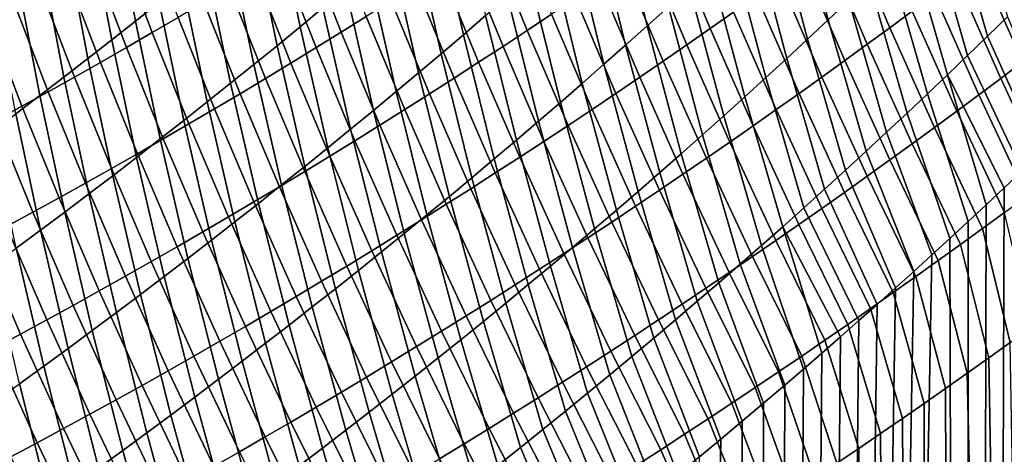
# Model space of a CAD drawing. Header units: metres. Extents: x -240 to 45, y -77 to 27.
# Tile 988 of 1056: x 29.95 to 33.27, y -26.29 to -24.83. Entities that reach past the tile are written whole.
import ezdxf

# ---------------------------------------------------------------- set-up
doc = ezdxf.new("R2010")
doc.units = ezdxf.units.M
doc.layers.add('solid_102011X2', color=7, linetype='CONTINUOUS')

msp = doc.modelspace()

# ---------------------------------------------------------------- linework, layer by layer
at = {"layer": 'solid_102011X2'}
for points in [[(32.744858, -24.763914, 86.485283), (32.675846, -24.829058, 86.425323), (32.560169, -24.391493, 86.247307), (32.629162, -24.325237, 86.305725)], [(30.42383, -24.770681, 84.322067), (30.344351, -24.833765, 84.273674), (30.27104, -24.444859, 84.062477), (30.350693, -24.380964, 84.109467)], [(30.97547, -24.788467, 84.821548), (30.898373, -24.852234, 84.770264), (30.815601, -24.451305, 84.567726), (30.89283, -24.386652, 84.617577)], [(32.137863, -24.78463, 85.900948), (32.066063, -24.849411, 85.843918), (31.962236, -24.424173, 85.658043), (32.034065, -24.358353, 85.713562)], [(33.278843, -24.818472, 87.018906), (33.212177, -24.883629, 86.956253), (33.083904, -24.435207, 86.78801), (33.150528, -24.368879, 86.849136)], [(31.522718, -24.814432, 85.329086), (31.448046, -24.878687, 85.274986), (31.355122, -24.465975, 85.081413), (31.429876, -24.400759, 85.134048)], [(32.675846, -24.829058, 86.425323), (32.60643, -24.893999, 86.365562), (32.490784, -24.457542, 86.189087), (32.560169, -24.391493, 86.247307)], [(30.344351, -24.833765, 84.273674), (30.264494, -24.896582, 84.225533), (30.191021, -24.508478, 84.015732), (30.27104, -24.444859, 84.062477)], [(30.898373, -24.852234, 84.770264), (30.820889, -24.915751, 84.719223), (30.737997, -24.515703, 84.518112), (30.815601, -24.451305, 84.567726)], [(32.066063, -24.849411, 85.843918), (31.993845, -24.913979, 85.787086), (31.890001, -24.489773, 85.602722), (31.962236, -24.424173, 85.658043)], [(33.212177, -24.883629, 86.956253), (33.1451, -24.948601, 86.893791), (33.016888, -24.501343, 86.727074), (33.083904, -24.435207, 86.78801)], [(31.448046, -24.878687, 85.274986), (31.372972, -24.942713, 85.221115), (31.279972, -24.530952, 85.028992), (31.355122, -24.465975, 85.081413)], [(32.357323, -24.803053, 117.190224), (32.224373, -24.480722, 117.413254), (32.145382, -24.536209, 117.475769), (32.278961, -24.858124, 117.254044)], [(32.60643, -24.893999, 86.365562), (32.53661, -24.958738, 86.306007), (32.421001, -24.523382, 86.131065), (32.490784, -24.457542, 86.189087)], [(32.958435, -24.799688, 116.582848), (32.818863, -24.468582, 116.800804), (32.74297, -24.524786, 116.866455), (32.883205, -24.855286, 116.649796)], [(30.264494, -24.896582, 84.225533), (30.184259, -24.959127, 84.177643), (30.110634, -24.571821, 83.969238), (30.191021, -24.508478, 84.015732)], [(30.48777, -24.82119, 118.923035), (30.374279, -24.520491, 119.159286), (30.287029, -24.571045, 119.211639), (30.401022, -24.871845, 118.976685)], [(30.820889, -24.915751, 84.719223), (30.743021, -24.979015, 84.668419), (30.660017, -24.579842, 84.468735), (30.737997, -24.515703, 84.518112)], [(31.121, -24.817396, 118.361404), (31.001083, -24.510189, 118.593445), (30.916393, -24.56284, 118.649284), (31.036861, -24.869986, 118.418549)], [(31.744537, -24.810175, 117.783478), (31.618135, -24.495789, 118.011169), (31.536205, -24.550089, 118.070396), (31.6632, -24.864241, 117.844032)], [(31.993845, -24.913979, 85.787086), (31.921215, -24.978333, 85.730461), (31.817358, -24.555151, 85.547592), (31.890001, -24.489773, 85.602722)], [(33.1451, -24.948601, 86.893791), (33.07761, -25.013382, 86.83152), (32.949478, -24.567282, 86.666336), (33.016888, -24.501343, 86.727074)], [(33.475151, -24.859472, 116.032768), (33.328156, -24.519512, 116.243805), (33.255074, -24.575825, 116.312172), (33.40274, -24.915003, 116.102402)], [(31.372972, -24.942713, 85.221115), (31.297497, -25.006506, 85.167458), (31.204432, -24.595694, 84.976791), (31.279972, -24.530952, 85.028992)], [(31.6632, -24.864241, 117.844032), (31.536205, -24.550089, 118.070396), (31.453901, -24.604115, 118.129288), (31.581476, -24.918055, 117.904243)], [(31.921215, -24.978333, 85.730461), (31.848169, -25.042473, 85.674034), (31.744307, -24.620308, 85.492661), (31.817358, -24.555151, 85.547592)], [(32.278961, -24.858124, 117.254044), (32.145382, -24.536209, 117.475769), (32.065998, -24.591471, 117.537964), (32.200195, -24.912989, 117.317558)], [(32.53661, -24.958738, 86.306007), (32.466377, -25.023275, 86.246651), (32.350822, -24.58901, 86.073235), (32.421001, -24.523382, 86.131065)], [(32.883205, -24.855286, 116.649796), (32.74297, -24.524786, 116.866455), (32.666668, -24.580812, 116.931816), (32.807549, -24.910727, 116.716454)], [(30.184259, -24.959127, 84.177643), (30.103649, -25.021404, 84.130013), (30.029881, -24.634886, 83.922989), (30.110634, -24.571821, 83.969238)], [(30.401022, -24.871845, 118.976685), (30.287029, -24.571045, 119.211639), (30.199459, -24.621233, 119.263618), (30.31394, -24.92215, 119.029953)], [(30.743021, -24.979015, 84.668419), (30.66477, -25.042025, 84.617867), (30.581663, -24.643719, 84.419601), (30.660017, -24.579842, 84.468735)], [(31.036861, -24.869986, 118.418549), (30.916393, -24.56284, 118.649284), (30.831356, -24.61517, 118.704758), (30.95236, -24.922274, 118.475342)], [(32.807549, -24.910727, 116.716454), (32.666668, -24.580812, 116.931816), (32.589947, -24.636656, 116.996872), (32.731468, -24.966007, 116.782814)], [(33.07761, -25.013382, 86.83152), (33.009708, -25.077971, 86.76944), (32.881672, -24.633024, 86.605789), (32.949478, -24.567282, 86.666336)], [(33.40274, -24.915003, 116.102402), (33.255074, -24.575825, 116.312172), (33.181561, -24.632004, 116.380264), (33.329887, -24.970421, 116.171761)], [(30.31394, -24.92215, 119.029953), (30.199459, -24.621233, 119.263618), (30.11157, -24.671047, 119.315216), (30.226524, -24.972099, 119.08284)], [(30.95236, -24.922274, 118.475342), (30.831356, -24.61517, 118.704758), (30.745974, -24.667173, 118.75988), (30.867498, -24.974257, 118.531776)], [(31.297497, -25.006506, 85.167458), (31.221622, -25.070066, 85.114037), (31.1285, -24.660194, 84.924812), (31.204432, -24.595694, 84.976791)], [(31.581476, -24.918055, 117.904243), (31.453901, -24.604115, 118.129288), (31.371229, -24.657864, 118.187836), (31.499369, -24.971611, 117.964119)], [(31.848169, -25.042473, 85.674034), (31.774712, -25.106396, 85.617828), (31.670849, -24.685242, 85.437927), (31.744307, -24.620308, 85.492661)], [(32.200195, -24.912989, 117.317558), (32.065998, -24.591471, 117.537964), (31.986219, -24.646502, 117.599831), (32.121021, -24.967646, 117.380745)], [(32.466377, -25.023275, 86.246651), (32.395733, -25.087608, 86.187492), (32.280243, -24.654428, 86.01561), (32.350822, -24.58901, 86.073235)], [(30.103649, -25.021404, 84.130013), (30.022659, -25.083408, 84.082642), (29.948757, -24.69767, 83.876991), (30.029881, -24.634886, 83.922989)], [(30.66477, -25.042025, 84.617867), (30.586132, -25.10478, 84.567566), (30.502935, -24.707333, 84.370712), (30.581663, -24.643719, 84.419601)], [(32.121021, -24.967646, 117.380745), (31.986219, -24.646502, 117.599831), (31.90605, -24.7013, 117.661377), (32.041439, -25.022089, 117.443611)], [(32.395733, -25.087608, 86.187492), (32.324677, -25.151735, 86.128548), (32.209255, -24.719635, 85.958176), (32.280243, -24.654428, 86.01561)], [(32.731468, -24.966007, 116.782814), (32.589947, -24.636656, 116.996872), (32.512817, -24.692314, 117.06163), (32.654961, -25.02112, 116.848877)], [(33.009708, -25.077971, 86.76944), (32.941391, -25.142365, 86.707558), (32.813465, -24.698568, 86.545441), (32.881672, -24.633024, 86.605789)], [(33.329887, -24.970421, 116.171761), (33.181561, -24.632004, 116.380264), (33.107613, -24.688044, 116.448074), (33.256592, -25.025721, 116.240845)], [(30.226524, -24.972099, 119.08284), (30.11157, -24.671047, 119.315216), (30.023367, -24.720486, 119.36644), (30.138777, -25.02169, 119.135353)], [(30.867498, -24.974257, 118.531776), (30.745974, -24.667173, 118.75988), (30.660248, -24.718849, 118.814629), (30.782278, -25.025927, 118.587837)], [(31.221622, -25.070066, 85.114037), (31.14535, -25.13339, 85.060852), (31.052179, -24.724453, 84.873062), (31.1285, -24.660194, 84.924812)], [(31.499369, -24.971611, 117.964119), (31.371229, -24.657864, 118.187836), (31.288187, -24.711329, 118.24604), (31.416878, -25.024904, 118.023651)], [(31.774712, -25.106396, 85.617828), (31.700838, -25.170101, 85.561829), (31.596985, -24.74995, 85.3834), (31.670849, -24.685242, 85.437927)], [(33.256592, -25.025721, 116.240845), (33.107613, -24.688044, 116.448074), (33.033241, -24.74394, 116.515602), (33.182858, -25.080898, 116.309647)], [(30.022659, -25.083408, 84.082642), (29.941292, -25.14514, 84.03553), (29.867264, -24.760176, 83.831253), (29.948757, -24.69767, 83.876991)], [(30.138777, -25.02169, 119.135353), (30.023367, -24.720486, 119.36644), (29.934849, -24.769541, 119.417274), (30.050699, -25.070913, 119.187477)], [(30.586132, -25.10478, 84.567566), (30.507111, -25.167278, 84.517517), (30.42383, -24.770681, 84.322067), (30.502935, -24.707333, 84.370712)], [(30.782278, -25.025927, 118.587837), (30.660248, -24.718849, 118.814629), (30.574179, -24.770189, 118.869019), (30.696701, -25.07728, 118.643539)], [(31.416878, -25.024904, 118.023651), (31.288187, -24.711329, 118.24604), (31.204777, -24.764509, 118.303894), (31.334005, -25.077929, 118.082825)], [(32.041439, -25.022089, 117.443611), (31.90605, -24.7013, 117.661377), (31.825489, -24.755859, 117.722595), (31.961458, -25.076315, 117.506157)], [(32.324677, -25.151735, 86.128548), (32.253204, -25.215656, 86.069801), (32.137863, -24.78463, 85.900948), (32.209255, -24.719635, 85.958176)], [(32.654961, -25.02112, 116.848877), (32.512817, -24.692314, 117.06163), (32.435276, -24.747782, 117.126083), (32.578033, -25.076065, 116.914635)], [(32.941391, -25.142365, 86.707558), (32.872662, -25.206566, 86.645866), (32.744858, -24.763914, 86.485283), (32.813465, -24.698568, 86.545441)], [(31.14535, -25.13339, 85.060852), (31.068678, -25.196478, 85.007896), (30.97547, -24.788467, 84.821548), (31.052179, -24.724453, 84.873062)], [(31.700838, -25.170101, 85.561829), (31.626554, -25.233585, 85.50605), (31.522718, -24.814432, 85.329086), (31.596985, -24.74995, 85.3834)], [(32.578033, -25.076065, 116.914635), (32.435276, -24.747782, 117.126083), (32.357323, -24.803053, 117.190224), (32.500683, -25.130833, 116.98008)], [(33.182858, -25.080898, 116.309647), (33.033241, -24.74394, 116.515602), (32.958435, -24.799688, 116.582848), (33.108685, -25.13595, 116.378166)], [(30.050699, -25.070913, 119.187477), (29.934849, -24.769541, 119.417274), (29.84602, -24.818207, 119.46772), (29.962296, -25.119766, 119.239212)], [(30.507111, -25.167278, 84.517517), (30.427702, -25.229519, 84.467728), (30.344351, -24.833765, 84.273674), (30.42383, -24.770681, 84.322067)], [(30.696701, -25.07728, 118.643539), (30.574179, -24.770189, 118.869019), (30.48777, -24.82119, 118.923035), (30.610769, -25.128313, 118.698875)], [(31.334005, -25.077929, 118.082825), (31.204777, -24.764509, 118.303894), (31.121, -24.817396, 118.361404), (31.250753, -25.13068, 118.141663)], [(31.961458, -25.076315, 117.506157), (31.825489, -24.755859, 117.722595), (31.744537, -24.810175, 117.783478), (31.881073, -25.130316, 117.568367)], [(32.253204, -25.215656, 86.069801), (32.181316, -25.279373, 86.011261), (32.066063, -24.849411, 85.843918), (32.137863, -24.78463, 85.900948)], [(32.872662, -25.206566, 86.645866), (32.803513, -25.270573, 86.584381), (32.675846, -24.829058, 86.425323), (32.744858, -24.763914, 86.485283)], [(29.962296, -25.119766, 119.239212), (29.84602, -24.818207, 119.46772), (29.756882, -24.866482, 119.517784), (29.873566, -25.168243, 119.290558)], [(31.068678, -25.196478, 85.007896), (30.99161, -25.259325, 84.955185), (30.898373, -24.852234, 84.770264), (30.97547, -24.788467, 84.821548)], [(31.250753, -25.13068, 118.141663), (31.121, -24.817396, 118.361404), (31.036861, -24.869986, 118.418549), (31.167124, -25.183155, 118.200134)], [(31.626554, -25.233585, 85.50605), (31.551859, -25.29685, 85.4505), (31.448046, -24.878687, 85.274986), (31.522718, -24.814432, 85.329086)], [(31.881073, -25.130316, 117.568367), (31.744537, -24.810175, 117.783478), (31.6632, -24.864241, 117.844032), (31.800287, -25.18409, 117.630249)], [(32.500683, -25.130833, 116.98008), (32.357323, -24.803053, 117.190224), (32.278961, -24.858124, 117.254044), (32.422909, -25.185423, 117.045219)], [(33.108685, -25.13595, 116.378166), (32.958435, -24.799688, 116.582848), (32.883205, -24.855286, 116.649796), (33.034073, -25.19087, 116.446404)], [(33.212177, -24.883629, 86.956253), (33.278843, -24.818472, 87.018906), (33.450562, -25.219908, 87.199158), (33.389767, -25.278395, 87.140511)], [(30.427702, -25.229519, 84.467728), (30.347908, -25.291498, 84.418198), (30.264494, -24.896582, 84.225533), (30.344351, -24.833765, 84.273674)], [(30.610769, -25.128313, 118.698875), (30.48777, -24.82119, 118.923035), (30.401022, -24.871845, 118.976685), (30.524483, -25.179018, 118.75383)], [(30.99161, -25.259325, 84.955185), (30.914146, -25.32193, 84.902725), (30.820889, -24.915751, 84.719223), (30.898373, -24.852234, 84.770264)], [(32.181316, -25.279373, 86.011261), (32.109005, -25.342882, 85.952934), (31.993845, -24.913979, 85.787086), (32.066063, -24.849411, 85.843918)], [(32.803513, -25.270573, 86.584381), (32.733948, -25.334385, 86.523087), (32.60643, -24.893999, 86.365562), (32.675846, -24.829058, 86.425323)], [(30.524483, -25.179018, 118.75383), (30.401022, -24.871845, 118.976685), (30.31394, -24.92215, 119.029953), (30.437847, -25.229391, 118.808411)], [(31.167124, -25.183155, 118.200134), (31.036861, -24.869986, 118.418549), (30.95236, -24.922274, 118.475342), (31.083117, -25.235346, 118.258255)], [(31.551859, -25.29685, 85.4505), (31.476753, -25.359892, 85.395172), (31.372972, -24.942713, 85.221115), (31.448046, -24.878687, 85.274986)], [(31.800287, -25.18409, 117.630249), (31.6632, -24.864241, 117.844032), (31.581476, -24.918055, 117.904243), (31.719103, -25.237629, 117.691788)], [(32.422909, -25.185423, 117.045219), (32.278961, -24.858124, 117.254044), (32.200195, -24.912989, 117.317558), (32.344719, -25.23983, 117.110046)], [(33.034073, -25.19087, 116.446404), (32.883205, -24.855286, 116.649796), (32.807549, -24.910727, 116.716454), (32.959023, -25.245657, 116.514351)], [(33.85313, -60.200001, 87.600349), (33.137463, -60.200001, 86.902313), (33.755013, -24.919588, 87.500458), (33.815777, -24.858078, 87.562157)], [(33.1451, -24.948601, 86.893791), (33.212177, -24.883629, 86.956253), (33.389767, -25.278395, 87.140511), (33.32901, -25.336376, 87.08239)], [(30.347908, -25.291498, 84.418198), (30.267729, -25.353216, 84.368919), (30.184259, -24.959127, 84.177643), (30.264494, -24.896582, 84.225533)], [(30.914146, -25.32193, 84.902725), (30.836288, -25.384289, 84.85051), (30.743021, -24.979015, 84.668419), (30.820889, -24.915751, 84.719223)], [(31.719103, -25.237629, 117.691788), (31.581476, -24.918055, 117.904243), (31.499369, -24.971611, 117.964119), (31.63752, -25.290932, 117.752991)], [(32.109005, -25.342882, 85.952934), (32.036278, -25.406185, 85.894821), (31.921215, -24.978333, 85.730461), (31.993845, -24.913979, 85.787086)], [(32.344719, -25.23983, 117.110046), (32.200195, -24.912989, 117.317558), (32.121021, -24.967646, 117.380745), (32.266109, -25.294046, 117.174553)], [(32.733948, -25.334385, 86.523087), (32.663967, -25.398001, 86.462006), (32.53661, -24.958738, 86.306007), (32.60643, -24.893999, 86.365562)], [(32.959023, -25.245657, 116.514351), (32.807549, -24.910727, 116.716454), (32.731468, -24.966007, 116.782814), (32.883533, -25.300304, 116.582001)], [(33.137463, -60.200001, 86.902313), (33.694195, -24.980639, 87.439232), (33.755013, -24.919588, 87.500458)], [(30.437847, -25.229391, 118.808411), (30.31394, -24.92215, 119.029953), (30.226524, -24.972099, 119.08284), (30.350863, -25.279427, 118.862617)], [(31.083117, -25.235346, 118.258255), (30.95236, -24.922274, 118.475342), (30.867498, -24.974257, 118.531776), (30.998735, -25.287251, 118.316017)], [(31.476753, -25.359892, 85.395172), (31.401239, -25.422707, 85.340073), (31.297497, -25.006506, 85.167458), (31.372972, -24.942713, 85.221115)], [(33.07761, -25.013382, 86.83152), (33.1451, -24.948601, 86.893791), (33.32901, -25.336376, 87.08239), (33.268269, -25.393887, 87.024773)], [(30.267729, -25.353216, 84.368919), (30.187162, -25.414671, 84.319916), (30.103649, -25.021404, 84.130013), (30.184259, -24.959127, 84.177643)], [(30.350863, -25.279427, 118.862617), (30.226524, -24.972099, 119.08284), (30.138777, -25.02169, 119.135353), (30.263531, -25.329119, 118.916435)], [(30.836288, -25.384289, 84.85051), (30.758036, -25.446402, 84.798553), (30.66477, -25.042025, 84.617867), (30.743021, -24.979015, 84.668419)], [(30.998735, -25.287251, 118.316017), (30.867498, -24.974257, 118.531776), (30.782278, -25.025927, 118.587837), (30.91398, -25.338861, 118.373413)], [(31.63752, -25.290932, 117.752991), (31.499369, -24.971611, 117.964119), (31.416878, -25.024904, 118.023651), (31.55554, -25.34399, 117.813858)], [(32.036278, -25.406185, 85.894821), (31.963127, -25.469278, 85.836922), (31.848169, -25.042473, 85.674034), (31.921215, -24.978333, 85.730461)], [(32.266109, -25.294046, 117.174553), (32.121021, -24.967646, 117.380745), (32.041439, -25.022089, 117.443611), (32.18708, -25.348072, 117.238747)], [(32.663967, -25.398001, 86.462006), (32.593567, -25.461418, 86.401123), (32.466377, -25.023275, 86.246651), (32.53661, -24.958738, 86.306007)], [(32.883533, -25.300304, 116.582001), (32.731468, -24.966007, 116.782814), (32.654961, -25.02112, 116.848877), (32.807613, -25.354809, 116.649361)], [(33.137463, -60.200001, 86.902313), (33.63332, -25.041216, 87.378479), (33.694195, -24.980639, 87.439232)], [(33.489014, -25.31348, 115.976921), (33.329887, -24.970421, 116.171761), (33.256592, -25.025721, 116.240845), (33.416325, -25.367971, 116.047256)], [(31.401239, -25.422707, 85.340073), (31.325317, -25.485298, 85.285217), (31.221622, -25.070066, 85.114037), (31.297497, -25.006506, 85.167458)], [(33.009708, -25.077971, 86.76944), (33.07761, -25.013382, 86.83152), (33.207508, -25.450958, 86.967613), (33.146698, -25.507622, 86.910881)], [(33.07761, -25.013382, 86.83152), (33.268269, -25.393887, 87.024773), (33.207508, -25.450958, 86.967613)], [(30.187162, -25.414671, 84.319916), (30.106211, -25.475863, 84.271172), (30.022659, -25.083408, 84.082642), (30.103649, -25.021404, 84.130013)], [(30.263531, -25.329119, 118.916435), (30.138777, -25.02169, 119.135353), (30.050699, -25.070913, 119.187477), (30.175854, -25.378462, 118.969879)], [(30.758036, -25.446402, 84.798553), (30.67939, -25.508268, 84.746849), (30.586132, -25.10478, 84.567566), (30.66477, -25.042025, 84.617867)], [(30.91398, -25.338861, 118.373413), (30.782278, -25.025927, 118.587837), (30.696701, -25.07728, 118.643539), (30.828856, -25.390173, 118.430443)], [(31.55554, -25.34399, 117.813858), (31.416878, -25.024904, 118.023651), (31.334005, -25.077929, 118.082825), (31.473166, -25.396803, 117.874367)], [(31.963127, -25.469278, 85.836922), (31.889557, -25.532164, 85.779236), (31.774712, -25.106396, 85.617828), (31.848169, -25.042473, 85.674034)], [(32.18708, -25.348072, 117.238747), (32.041439, -25.022089, 117.443611), (31.961458, -25.076315, 117.506157), (32.107635, -25.401897, 117.302612)], [(32.593567, -25.461418, 86.401123), (32.522743, -25.524641, 86.340454), (32.395733, -25.087608, 86.187492), (32.466377, -25.023275, 86.246651)], [(32.807613, -25.354809, 116.649361), (32.654961, -25.02112, 116.848877), (32.578033, -25.076065, 116.914635), (32.731255, -25.409163, 116.716415)], [(33.137463, -60.200001, 86.902313), (33.572392, -25.101309, 87.318184), (33.63332, -25.041216, 87.378479)], [(33.416325, -25.367971, 116.047256), (33.256592, -25.025721, 116.240845), (33.182858, -25.080898, 116.309647), (33.343189, -25.422361, 116.117325)], [(30.106211, -25.475863, 84.271172), (30.02487, -25.536789, 84.222702), (29.941292, -25.14514, 84.03553), (30.022659, -25.083408, 84.082642)], [(30.175854, -25.378462, 118.969879), (30.050699, -25.070913, 119.187477), (29.962296, -25.119766, 119.239212), (30.087833, -25.427454, 119.022926)], [(30.828856, -25.390173, 118.430443), (30.696701, -25.07728, 118.643539), (30.610769, -25.128313, 118.698875), (30.743361, -25.441183, 118.487106)], [(31.325317, -25.485298, 85.285217), (31.248987, -25.547659, 85.230598), (31.14535, -25.13339, 85.060852), (31.221622, -25.070066, 85.114037)], [(31.473166, -25.396803, 117.874367), (31.334005, -25.077929, 118.082825), (31.250753, -25.13068, 118.141663), (31.390398, -25.449362, 117.93454)], [(32.107635, -25.401897, 117.302612), (31.961458, -25.076315, 117.506157), (31.881073, -25.130316, 117.568367), (32.027779, -25.455523, 117.36615)], [(32.731255, -25.409163, 116.716415), (32.578033, -25.076065, 116.914635), (32.500683, -25.130833, 116.98008), (32.654465, -25.463364, 116.783165)], [(32.941391, -25.142365, 86.707558), (33.009708, -25.077971, 86.76944), (33.146698, -25.507622, 86.910881), (33.085804, -25.56391, 86.854546)], [(33.343189, -25.422361, 116.117325), (33.182858, -25.080898, 116.309647), (33.108685, -25.13595, 116.378166), (33.2696, -25.476648, 116.187111)], [(30.67939, -25.508268, 84.746849), (30.600349, -25.569883, 84.695404), (30.507111, -25.167278, 84.517517), (30.586132, -25.10478, 84.567566)], [(31.889557, -25.532164, 85.779236), (31.815567, -25.594837, 85.721779), (31.700838, -25.170101, 85.561829), (31.774712, -25.106396, 85.617828)], [(32.522743, -25.524641, 86.340454), (32.4515, -25.587664, 86.279991), (32.324677, -25.151735, 86.128548), (32.395733, -25.087608, 86.187492)], [(33.137463, -60.200001, 86.902313), (33.511433, -25.160889, 87.258377), (33.572392, -25.101309, 87.318184)], [(30.02487, -25.536789, 84.222702), (29.943142, -25.597446, 84.1745), (29.859545, -25.206596, 83.988686), (29.941292, -25.14514, 84.03553)], [(30.087833, -25.427454, 119.022926), (29.962296, -25.119766, 119.239212), (29.873566, -25.168243, 119.290558), (29.999472, -25.476086, 119.075584)], [(30.743361, -25.441183, 118.487106), (30.610769, -25.128313, 118.698875), (30.524483, -25.179018, 118.75383), (30.657497, -25.491886, 118.543396)], [(31.248987, -25.547659, 85.230598), (31.172251, -25.609789, 85.176224), (31.068678, -25.196478, 85.007896), (31.14535, -25.13339, 85.060852)], [(31.390398, -25.449362, 117.93454), (31.250753, -25.13068, 118.141663), (31.167124, -25.183155, 118.200134), (31.307238, -25.501661, 117.994354)], [(32.027779, -25.455523, 117.36615), (31.881073, -25.130316, 117.568367), (31.800287, -25.18409, 117.630249), (31.947504, -25.50894, 117.429359)], [(32.4515, -25.587664, 86.279991), (32.379833, -25.650488, 86.219749), (32.253204, -25.215656, 86.069801), (32.324677, -25.151735, 86.128548)], [(32.654465, -25.463364, 116.783165), (32.500683, -25.130833, 116.98008), (32.422909, -25.185423, 117.045219), (32.57724, -25.517408, 116.849617)], [(32.872662, -25.206566, 86.645866), (32.941391, -25.142365, 86.707558), (33.085804, -25.56391, 86.854546), (33.024796, -25.619852, 86.798569)], [(33.2696, -25.476648, 116.187111), (33.108685, -25.13595, 116.378166), (33.034073, -25.19087, 116.446404), (33.195564, -25.530827, 116.256615)], [(29.999472, -25.476086, 119.075584), (29.873566, -25.168243, 119.290558), (29.784515, -25.216339, 119.341507), (29.910772, -25.524353, 119.127853)], [(30.600349, -25.569883, 84.695404), (30.520914, -25.631248, 84.644218), (30.427702, -25.229519, 84.467728), (30.507111, -25.167278, 84.517517)], [(30.657497, -25.491886, 118.543396), (30.524483, -25.179018, 118.75383), (30.437847, -25.229391, 118.808411), (30.571266, -25.542274, 118.599312)], [(31.307238, -25.501661, 117.994354), (31.167124, -25.183155, 118.200134), (31.083117, -25.235346, 118.258255), (31.223686, -25.553699, 118.05381)], [(31.815567, -25.594837, 85.721779), (31.741159, -25.657297, 85.664551), (31.626554, -25.233585, 85.50605), (31.700838, -25.170101, 85.561829)], [(31.947504, -25.50894, 117.429359), (31.800287, -25.18409, 117.630249), (31.719103, -25.237629, 117.691788), (31.866817, -25.562145, 117.492233)], [(33.137463, -60.200001, 86.902313), (33.450562, -25.219908, 87.199158), (33.511433, -25.160889, 87.258377)], [(31.172251, -25.609789, 85.176224), (31.095108, -25.671686, 85.122101), (30.99161, -25.259325, 84.955185), (31.068678, -25.196478, 85.007896)], [(32.379833, -25.650488, 86.219749), (32.307743, -25.713114, 86.159714), (32.181316, -25.279373, 86.011261), (32.253204, -25.215656, 86.069801)], [(32.57724, -25.517408, 116.849617), (32.422909, -25.185423, 117.045219), (32.344719, -25.23983, 117.110046), (32.499584, -25.571289, 116.915749)], [(32.803513, -25.270573, 86.584381), (32.872662, -25.206566, 86.645866), (33.024796, -25.619852, 86.798569), (32.963638, -25.675482, 86.74292)], [(33.195564, -25.530827, 116.256615), (33.034073, -25.19087, 116.446404), (32.959023, -25.245657, 116.514351), (33.121078, -25.584892, 116.325829)], [(30.520914, -25.631248, 84.644218), (30.441084, -25.692362, 84.593307), (30.347908, -25.291498, 84.418198), (30.427702, -25.229519, 84.467728)], [(30.571266, -25.542274, 118.599312), (30.437847, -25.229391, 118.808411), (30.350863, -25.279427, 118.862617), (30.484673, -25.592344, 118.654846)], [(31.223686, -25.553699, 118.05381), (31.083117, -25.235346, 118.258255), (30.998735, -25.287251, 118.316017), (31.139746, -25.605469, 118.112915)], [(31.741159, -25.657297, 85.664551), (31.666332, -25.719543, 85.607552), (31.551859, -25.29685, 85.4505), (31.626554, -25.233585, 85.50605)], [(31.866817, -25.562145, 117.492233), (31.719103, -25.237629, 117.691788), (31.63752, -25.290932, 117.752991), (31.785721, -25.615133, 117.554771)], [(32.499584, -25.571289, 116.915749), (32.344719, -25.23983, 117.110046), (32.266109, -25.294046, 117.174553), (32.421497, -25.625002, 116.981575)], [(33.121078, -25.584892, 116.325829), (32.959023, -25.245657, 116.514351), (32.883533, -25.300304, 116.582001), (33.046143, -25.63884, 116.39476)], [(33.137463, -60.200001, 86.902313), (33.389767, -25.278395, 87.140511), (33.450562, -25.219908, 87.199158)], [(30.484673, -25.592344, 118.654846), (30.350863, -25.279427, 118.862617), (30.263531, -25.329119, 118.916435), (30.397717, -25.642088, 118.710007)], [(31.095108, -25.671686, 85.122101), (31.017561, -25.733349, 85.068222), (30.914146, -25.32193, 84.902725), (30.99161, -25.259325, 84.955185)], [(32.307743, -25.713114, 86.159714), (32.235229, -25.775541, 86.099907), (32.109005, -25.342882, 85.952934), (32.181316, -25.279373, 86.011261)], [(32.733948, -25.334385, 86.523087), (32.803513, -25.270573, 86.584381), (32.963638, -25.675482, 86.74292), (32.902302, -25.730831, 86.687561)], [(33.137463, -60.200001, 86.902313), (33.32901, -25.336376, 87.08239), (33.389767, -25.278395, 87.140511)], [(30.441084, -25.692362, 84.593307), (30.360859, -25.753222, 84.542656), (30.267729, -25.353216, 84.368919), (30.347908, -25.291498, 84.418198)], [(31.139746, -25.605469, 118.112915), (30.998735, -25.287251, 118.316017), (30.91398, -25.338861, 118.373413), (31.055418, -25.656963, 118.171654)], [(31.666332, -25.719543, 85.607552), (31.591089, -25.781574, 85.550781), (31.476753, -25.359892, 85.395172), (31.551859, -25.29685, 85.4505)], [(31.785721, -25.615133, 117.554771), (31.63752, -25.290932, 117.752991), (31.55554, -25.34399, 117.813858), (31.704212, -25.6679, 117.616966)], [(32.421497, -25.625002, 116.981575), (32.266109, -25.294046, 117.174553), (32.18708, -25.348072, 117.238747), (32.342979, -25.678545, 117.047081)], [(33.046143, -25.63884, 116.39476), (32.883533, -25.300304, 116.582001), (32.807613, -25.354809, 116.649361), (32.97076, -25.692665, 116.463402)], [(30.397717, -25.642088, 118.710007), (30.263531, -25.329119, 118.916435), (30.175854, -25.378462, 118.969879), (30.310398, -25.691504, 118.764778)], [(31.055418, -25.656963, 118.171654), (30.91398, -25.338861, 118.373413), (30.828856, -25.390173, 118.430443), (30.970705, -25.708181, 118.230026)], [(31.017561, -25.733349, 85.068222), (30.939611, -25.794775, 85.01461), (30.836288, -25.384289, 84.85051), (30.914146, -25.32193, 84.902725)], [(31.704212, -25.6679, 117.616966), (31.55554, -25.34399, 117.813858), (31.473166, -25.396803, 117.874367), (31.622295, -25.720438, 117.678825)], [(32.235229, -25.775541, 86.099907), (32.162289, -25.837767, 86.040314), (32.036278, -25.406185, 85.894821), (32.109005, -25.342882, 85.952934)], [(32.342979, -25.678545, 117.047081), (32.18708, -25.348072, 117.238747), (32.107635, -25.401897, 117.302612), (32.264034, -25.731911, 117.112267)], [(32.663967, -25.398001, 86.462006), (32.733948, -25.334385, 86.523087), (32.902302, -25.730831, 86.687561), (32.840748, -25.785933, 86.632469)], [(33.137463, -60.200001, 86.902313), (33.268269, -25.393887, 87.024773), (33.32901, -25.336376, 87.08239)], [(30.310398, -25.691504, 118.764778), (30.175854, -25.378462, 118.969879), (30.087833, -25.427454, 119.022926), (30.222721, -25.740583, 118.81916)], [(30.360859, -25.753222, 84.542656), (30.280239, -25.813826, 84.492279), (30.187162, -25.414671, 84.319916), (30.267729, -25.353216, 84.368919)], [(31.591089, -25.781574, 85.550781), (31.51543, -25.843386, 85.494255), (31.401239, -25.422707, 85.340073), (31.476753, -25.359892, 85.395172)], [(32.97076, -25.692665, 116.463402), (32.807613, -25.354809, 116.649361), (32.731255, -25.409163, 116.716415), (32.894936, -25.746365, 116.531738)], [(30.280239, -25.813826, 84.492279), (30.199224, -25.874174, 84.442177), (30.106211, -25.475863, 84.271172), (30.187162, -25.414671, 84.319916)], [(30.970705, -25.708181, 118.230026), (30.828856, -25.390173, 118.430443), (30.743361, -25.441183, 118.487106), (30.885607, -25.759115, 118.288033)], [(30.939611, -25.794775, 85.01461), (30.861258, -25.855963, 84.96125), (30.758036, -25.446402, 84.798553), (30.836288, -25.384289, 84.85051)], [(31.622295, -25.720438, 117.678825), (31.473166, -25.396803, 117.874367), (31.390398, -25.449362, 117.93454), (31.539972, -25.772743, 117.740334)], [(32.162289, -25.837767, 86.040314), (32.088924, -25.899792, 85.980942), (31.963127, -25.469278, 85.836922), (32.036278, -25.406185, 85.894821)], [(32.264034, -25.731911, 117.112267), (32.107635, -25.401897, 117.302612), (32.027779, -25.455523, 117.36615), (32.184662, -25.785095, 117.177124)], [(32.593567, -25.461418, 86.401123), (32.663967, -25.398001, 86.462006), (32.840748, -25.785933, 86.632469), (32.778942, -25.840815, 86.577606)], [(32.894936, -25.746365, 116.531738), (32.731255, -25.409163, 116.716415), (32.654465, -25.463364, 116.783165), (32.818661, -25.799932, 116.599785)], [(33.137463, -60.200001, 86.902313), (33.207508, -25.450958, 86.967613), (33.268269, -25.393887, 87.024773)], [(30.222721, -25.740583, 118.81916), (30.087833, -25.427454, 119.022926), (29.999472, -25.476086, 119.075584), (30.134687, -25.789322, 118.873154)], [(30.885607, -25.759115, 118.288033), (30.743361, -25.441183, 118.487106), (30.657497, -25.491886, 118.543396), (30.800125, -25.809761, 118.345673)], [(30.861258, -25.855963, 84.96125), (30.782501, -25.916908, 84.90815), (30.67939, -25.508268, 84.746849), (30.758036, -25.446402, 84.798553)], [(31.539972, -25.772743, 117.740334), (31.390398, -25.449362, 117.93454), (31.307238, -25.501661, 117.994354), (31.457241, -25.824812, 117.801491)], [(31.51543, -25.843386, 85.494255), (31.439354, -25.904978, 85.437973), (31.325317, -25.485298, 85.285217), (31.401239, -25.422707, 85.340073)], [(30.134687, -25.789322, 118.873154), (29.999472, -25.476086, 119.075584), (29.910772, -25.524353, 119.127853), (30.046299, -25.837713, 118.926758)], [(30.199224, -25.874174, 84.442177), (30.117815, -25.934263, 84.392349), (30.02487, -25.536789, 84.222702), (30.106211, -25.475863, 84.271172)], [(32.088924, -25.899792, 85.980942), (32.015133, -25.961613, 85.921806), (31.889557, -25.532164, 85.779236), (31.963127, -25.469278, 85.836922)], [(32.184662, -25.785095, 117.177124), (32.027779, -25.455523, 117.36615), (31.947504, -25.50894, 117.429359), (32.104858, -25.838095, 117.241661)], [(32.522743, -25.524641, 86.340454), (32.593567, -25.461418, 86.401123), (32.778942, -25.840815, 86.577606), (32.716854, -25.895508, 86.522957)], [(32.818661, -25.799932, 116.599785), (32.654465, -25.463364, 116.783165), (32.57724, -25.517408, 116.849617), (32.741943, -25.853365, 116.667526)], [(33.137463, -60.200001, 86.902313), (33.146698, -25.507622, 86.910881), (33.207508, -25.450958, 86.967613)], [(33.2696, -25.476648, 116.187111), (33.195564, -25.530827, 116.256615), (33.288437, -25.914604, 116.156151), (33.360432, -25.862705, 116.087616)], [(30.800125, -25.809761, 118.345673), (30.657497, -25.491886, 118.543396), (30.571266, -25.542274, 118.599312), (30.71426, -25.860111, 118.402939)], [(30.782501, -25.916908, 84.90815), (30.703342, -25.977613, 84.855324), (30.600349, -25.569883, 84.695404), (30.67939, -25.508268, 84.746849)], [(31.457241, -25.824812, 117.801491), (31.307238, -25.501661, 117.994354), (31.223686, -25.553699, 118.05381), (31.374107, -25.876638, 117.862297)], [(31.439354, -25.904978, 85.437973), (31.362864, -25.966347, 85.381943), (31.248987, -25.547659, 85.230598), (31.325317, -25.485298, 85.285217)], [(32.104858, -25.838095, 117.241661), (31.947504, -25.50894, 117.429359), (31.866817, -25.562145, 117.492233), (32.024632, -25.890902, 117.30587)], [(33.137463, -60.200001, 86.902313), (33.085804, -25.56391, 86.854546), (33.146698, -25.507622, 86.910881)], [(30.046299, -25.837713, 118.926758), (29.910772, -25.524353, 119.127853), (29.821735, -25.57225, 119.179718), (29.957556, -25.885754, 118.979958)], [(30.117815, -25.934263, 84.392349), (30.036011, -25.994095, 84.342804), (29.943142, -25.597446, 84.1745), (30.02487, -25.536789, 84.222702)], [(30.71426, -25.860111, 118.402939), (30.571266, -25.542274, 118.599312), (30.484673, -25.592344, 118.654846), (30.628017, -25.910162, 118.459824)], [(31.362864, -25.966347, 85.381943), (31.285959, -26.027494, 85.326157), (31.172251, -25.609789, 85.176224), (31.248987, -25.547659, 85.230598)], [(32.015133, -25.961613, 85.921806), (31.940918, -26.02323, 85.8629), (31.815567, -25.594837, 85.721779), (31.889557, -25.532164, 85.779236)], [(32.4515, -25.587664, 86.279991), (32.522743, -25.524641, 86.340454), (32.654602, -25.949902, 86.468613), (32.592239, -26.003948, 86.414619)], [(32.741943, -25.853365, 116.667526), (32.57724, -25.517408, 116.849617), (32.499584, -25.571289, 116.915749), (32.664783, -25.906656, 116.734962)], [(32.522743, -25.524641, 86.340454), (32.716854, -25.895508, 86.522957), (32.654602, -25.949902, 86.468613)], [(33.195564, -25.530827, 116.256615), (33.121078, -25.584892, 116.325829), (33.216225, -25.966246, 116.224213), (33.288437, -25.914604, 116.156151)], [(29.957556, -25.885754, 118.979958), (29.821735, -25.57225, 119.179718), (29.732363, -25.619772, 119.231194), (29.868462, -25.933437, 119.032768)], [(30.703342, -25.977613, 84.855324), (30.623779, -26.038076, 84.802765), (30.520914, -25.631248, 84.644218), (30.600349, -25.569883, 84.695404)], [(31.374107, -25.876638, 117.862297), (31.223686, -25.553699, 118.05381), (31.139746, -25.605469, 118.112915), (31.290567, -25.928215, 117.922752)], [(32.024632, -25.890902, 117.30587), (31.866817, -25.562145, 117.492233), (31.785721, -25.615133, 117.554771), (31.943981, -25.943516, 117.369743)], [(33.137463, -60.200001, 86.902313), (32.38789, -60.200001, 86.240807), (33.024796, -25.619852, 86.798569), (33.085804, -25.56391, 86.854546)], [(32.664783, -25.906656, 116.734962), (32.499584, -25.571289, 116.915749), (32.421497, -25.625002, 116.981575), (32.587177, -25.959803, 116.802086)], [(30.036011, -25.994095, 84.342804), (29.95381, -26.053667, 84.293541), (29.861027, -25.657839, 84.126579), (29.943142, -25.597446, 84.1745)], [(30.628017, -25.910162, 118.459824), (30.484673, -25.592344, 118.654846), (30.397717, -25.642088, 118.710007), (30.541397, -25.959908, 118.516327)], [(31.290567, -25.928215, 117.922752), (31.139746, -25.605469, 118.112915), (31.055418, -25.656963, 118.171654), (31.206627, -25.97954, 117.982841)], [(31.285959, -26.027494, 85.326157), (31.208641, -26.088415, 85.27063), (31.095108, -25.671686, 85.122101), (31.172251, -25.609789, 85.176224)], [(31.943981, -25.943516, 117.369743), (31.785721, -25.615133, 117.554771), (31.704212, -25.6679, 117.616966), (31.862906, -25.995926, 117.433273)], [(31.940918, -26.02323, 85.8629), (31.866278, -26.084639, 85.80423), (31.741159, -25.657297, 85.664551), (31.815567, -25.594837, 85.721779)], [(32.379833, -25.650488, 86.219749), (32.4515, -25.587664, 86.279991), (32.592239, -26.003948, 86.414619), (32.529758, -26.057663, 86.36097)], [(33.046143, -25.63884, 116.39476), (33.143814, -26.017614, 116.291794), (33.216225, -25.966246, 116.224213), (33.121078, -25.584892, 116.325829)], [(30.541397, -25.959908, 118.516327), (30.397717, -25.642088, 118.710007), (30.310398, -25.691504, 118.764778), (30.454397, -26.009342, 118.572449)], [(30.623779, -26.038076, 84.802765), (30.543814, -26.098293, 84.750473), (30.441084, -25.692362, 84.593307), (30.520914, -25.631248, 84.644218)], [(32.587177, -25.959803, 116.802086), (32.421497, -25.625002, 116.981575), (32.342979, -25.678545, 117.047081), (32.509129, -26.012798, 116.868904)], [(32.38789, -60.200001, 86.240807), (32.963638, -25.675482, 86.74292), (33.024796, -25.619852, 86.798569)], [(32.97076, -25.692665, 116.463402), (33.071213, -26.068699, 116.358887), (33.143814, -26.017614, 116.291794), (33.046143, -25.63884, 116.39476)], [(31.206627, -25.97954, 117.982841), (31.055418, -25.656963, 118.171654), (30.970705, -25.708181, 118.230026), (31.122286, -26.030605, 118.042572)], [(31.208641, -26.088415, 85.27063), (31.130909, -26.149109, 85.215355), (31.017561, -25.733349, 85.068222), (31.095108, -25.671686, 85.122101)], [(31.862906, -25.995926, 117.433273), (31.704212, -25.6679, 117.616966), (31.622295, -25.720438, 117.678825), (31.781406, -26.048132, 117.496468)], [(31.866278, -26.084639, 85.80423), (31.791216, -26.145842, 85.745796), (31.666332, -25.719543, 85.607552), (31.741159, -25.657297, 85.664551)], [(32.509129, -26.012798, 116.868904), (32.342979, -25.678545, 117.047081), (32.264034, -25.731911, 117.112267), (32.430641, -26.065639, 116.935402)], [(32.307743, -25.713114, 86.159714), (32.379833, -25.650488, 86.219749), (32.529758, -26.057663, 86.36097), (32.458187, -26.118662, 86.300072)], [(32.38789, -60.200001, 86.240807), (32.902302, -25.730831, 86.687561), (32.963638, -25.675482, 86.74292)], [(30.454397, -26.009342, 118.572449), (30.310398, -25.691504, 118.764778), (30.222721, -25.740583, 118.81916), (30.367025, -26.058462, 118.628189)], [(30.543814, -26.098293, 84.750473), (30.463446, -26.158266, 84.698463), (30.360859, -25.753222, 84.542656), (30.441084, -25.692362, 84.593307)], [(31.122286, -26.030605, 118.042572), (30.970705, -25.708181, 118.230026), (30.885607, -25.759115, 118.288033), (31.037544, -26.081408, 118.101929)], [(32.235229, -25.775541, 86.099907), (32.307743, -25.713114, 86.159714), (32.458187, -26.118662, 86.300072), (32.386429, -26.179264, 86.239578)], [(32.894936, -25.746365, 116.531738), (32.998428, -26.119488, 116.425484), (33.071213, -26.068699, 116.358887), (32.97076, -25.692665, 116.463402)], [(30.367025, -26.058462, 118.628189), (30.222721, -25.740583, 118.81916), (30.134687, -25.789322, 118.873154), (30.279278, -26.107258, 118.683533)], [(31.130909, -26.149109, 85.215355), (31.052765, -26.209574, 85.160347), (30.939611, -25.794775, 85.01461), (31.017561, -25.733349, 85.068222)], [(31.781406, -26.048132, 117.496468), (31.622295, -25.720438, 117.678825), (31.539972, -25.772743, 117.740334), (31.699488, -26.100126, 117.559326)], [(31.791216, -26.145842, 85.745796), (31.715729, -26.206835, 85.687614), (31.591089, -25.781574, 85.550781), (31.666332, -25.719543, 85.607552)], [(32.430641, -26.065639, 116.935402), (32.264034, -25.731911, 117.112267), (32.184662, -25.785095, 117.177124), (32.351711, -26.118322, 117.001579)], [(32.38789, -60.200001, 86.240807), (32.840748, -25.785933, 86.632469), (32.902302, -25.730831, 86.687561)], [(32.818661, -25.799932, 116.599785), (32.925438, -26.170033, 116.491615), (32.998428, -26.119488, 116.425484), (32.894936, -25.746365, 116.531738)], [(30.463446, -26.158266, 84.698463), (30.382673, -26.217991, 84.646729), (30.280239, -25.813826, 84.492279), (30.360859, -25.753222, 84.542656)], [(31.037544, -26.081408, 118.101929), (30.885607, -25.759115, 118.288033), (30.800125, -25.809761, 118.345673), (30.952404, -26.131941, 118.160927)], [(31.699488, -26.100126, 117.559326), (31.539972, -25.772743, 117.740334), (31.457241, -25.824812, 117.801491), (31.617147, -26.151903, 117.621834)], [(31.715729, -26.206835, 85.687614), (31.63982, -26.267616, 85.629669), (31.51543, -25.843386, 85.494255), (31.591089, -25.781574, 85.550781)], [(32.162289, -25.837767, 86.040314), (32.235229, -25.775541, 86.099907), (32.386429, -26.179264, 86.239578), (32.314465, -26.239491, 86.179497)], [(30.279278, -26.107258, 118.683533), (30.134687, -25.789322, 118.873154), (30.046299, -25.837713, 118.926758), (30.19116, -26.155725, 118.738487)], [(30.382673, -26.217991, 84.646729), (30.3015, -26.277468, 84.595276), (30.199224, -25.874174, 84.442177), (30.280239, -25.813826, 84.492279)], [(30.952404, -26.131941, 118.160927), (30.800125, -25.809761, 118.345673), (30.71426, -25.860111, 118.402939), (30.866869, -26.182201, 118.219551)], [(31.052765, -26.209574, 85.160347), (30.974209, -26.269808, 85.105606), (30.861258, -25.855963, 84.96125), (30.939611, -25.794775, 85.01461)], [(32.351711, -26.118322, 117.001579), (32.184662, -25.785095, 117.177124), (32.104858, -25.838095, 117.241661), (32.272343, -26.170839, 117.067436)], [(32.38789, -60.200001, 86.240807), (32.778942, -25.840815, 86.577606), (32.840748, -25.785933, 86.632469)], [(32.741943, -25.853365, 116.667526), (32.852226, -26.220356, 116.557289), (32.925438, -26.170033, 116.491615), (32.818661, -25.799932, 116.599785)], [(30.19116, -26.155725, 118.738487), (30.046299, -25.837713, 118.926758), (29.957556, -25.885754, 118.979958), (30.102673, -26.203861, 118.793053)], [(31.617147, -26.151903, 117.621834), (31.457241, -25.824812, 117.801491), (31.374107, -25.876638, 117.862297), (31.534389, -26.203459, 117.683983)], [(31.63982, -26.267616, 85.629669), (31.563486, -26.328186, 85.571983), (31.439354, -25.904978, 85.437973), (31.51543, -25.843386, 85.494255)], [(32.272343, -26.170839, 117.067436), (32.104858, -25.838095, 117.241661), (32.024632, -25.890902, 117.30587), (32.192535, -26.223188, 117.132973)], [(32.088924, -25.899792, 85.980942), (32.162289, -25.837767, 86.040314), (32.314465, -26.239491, 86.179497), (32.242287, -26.299358, 86.119797)], [(32.38789, -60.200001, 86.240807), (32.716854, -25.895508, 86.522957), (32.778942, -25.840815, 86.577606)], [(30.3015, -26.277468, 84.595276), (30.219925, -26.336695, 84.544106), (30.117815, -25.934263, 84.392349), (30.199224, -25.874174, 84.442177)], [(30.866869, -26.182201, 118.219551), (30.71426, -25.860111, 118.402939), (30.628017, -25.910162, 118.459824), (30.780937, -26.232182, 118.277794)], [(30.974209, -26.269808, 85.105606), (30.895243, -26.329807, 85.051132), (30.782501, -25.916908, 84.90815), (30.861258, -25.855963, 84.96125)], [(31.534389, -26.203459, 117.683983), (31.374107, -25.876638, 117.862297), (31.290567, -25.928215, 117.922752), (31.451212, -26.254787, 117.745789)], [(32.664783, -25.906656, 116.734962), (32.778809, -26.270441, 116.622505), (32.852226, -26.220356, 116.557289), (32.741943, -25.853365, 116.667526)], [(30.102673, -26.203861, 118.793053), (29.957556, -25.885754, 118.979958), (29.868462, -25.933437, 119.032768), (30.013815, -26.251656, 118.847214)], [(30.780937, -26.232182, 118.277794), (30.628017, -25.910162, 118.459824), (30.541397, -25.959908, 118.516327), (30.694611, -26.281876, 118.335663)], [(31.563486, -26.328186, 85.571983), (31.486732, -26.38854, 85.514549), (31.362864, -25.966347, 85.381943), (31.439354, -25.904978, 85.437973)], [(32.192535, -26.223188, 117.132973), (32.024632, -25.890902, 117.30587), (31.943981, -25.943516, 117.369743), (32.112289, -26.275364, 117.198174)], [(32.015133, -25.961613, 85.921806), (32.088924, -25.899792, 85.980942), (32.242287, -26.299358, 86.119797), (32.169868, -26.358891, 86.060471)], [(32.38789, -60.200001, 86.240807), (32.654602, -25.949902, 86.468613), (32.716854, -25.895508, 86.522957)], [(32.587177, -25.959803, 116.802086), (32.705196, -26.32028, 116.687256), (32.778809, -26.270441, 116.622505), (32.664783, -25.906656, 116.734962)], [(30.013815, -26.251656, 118.847214), (29.868462, -25.933437, 119.032768), (29.779018, -25.980757, 119.085175), (29.924593, -26.299107, 118.90097)], [(30.219925, -26.336695, 84.544106), (30.137945, -26.39567, 84.493225), (30.036011, -25.994095, 84.342804), (30.117815, -25.934263, 84.392349)], [(30.895243, -26.329807, 85.051132), (30.815865, -26.389576, 84.996933), (30.703342, -25.977613, 84.855324), (30.782501, -25.916908, 84.90815)], [(31.451212, -26.254787, 117.745789), (31.290567, -25.928215, 117.922752), (31.206627, -25.97954, 117.982841), (31.367619, -26.305883, 117.807236)], [(32.112289, -26.275364, 117.198174), (31.943981, -25.943516, 117.369743), (31.862906, -25.995926, 117.433273), (32.031609, -26.32736, 117.263039)], [(33.85313, -60.200001, 115.599648), (33.288437, -25.914604, 116.156151), (33.216225, -25.966246, 116.224213)], [(30.694611, -26.281876, 118.335663), (30.541397, -25.959908, 118.516327), (30.454397, -26.009342, 118.572449), (30.607893, -26.331278, 118.39315)], [(30.815865, -26.389576, 84.996933), (30.736074, -26.449106, 84.943008), (30.623779, -26.038076, 84.802765), (30.703342, -25.977613, 84.855324)], [(31.367619, -26.305883, 117.807236), (31.206627, -25.97954, 117.982841), (31.122286, -26.030605, 118.042572), (31.283611, -26.356741, 117.868324)], [(31.486732, -26.38854, 85.514549), (31.409557, -26.448677, 85.457367), (31.285959, -26.027494, 85.326157), (31.362864, -25.966347, 85.381943)], [(31.940918, -26.02323, 85.8629), (32.015133, -25.961613, 85.921806), (32.169868, -26.358891, 86.060471), (32.097198, -26.418104, 86.001503)], [(32.38789, -60.200001, 86.240807), (32.592239, -26.003948, 86.414619), (32.654602, -25.949902, 86.468613)], [(32.509129, -26.012798, 116.868904), (32.631397, -26.36986, 116.751534), (32.705196, -26.32028, 116.687256), (32.587177, -25.959803, 116.802086)], [(33.85313, -60.200001, 115.599648), (33.216225, -25.966246, 116.224213), (33.143814, -26.017614, 116.291794)], [(30.137945, -26.39567, 84.493225), (30.055565, -26.454393, 84.442642), (29.95381, -26.053667, 84.293541), (30.036011, -25.994095, 84.342804)], [(30.607893, -26.331278, 118.39315), (30.454397, -26.009342, 118.572449), (30.367025, -26.058462, 118.628189), (30.520784, -26.380384, 118.450256)], [(32.031609, -26.32736, 117.263039), (31.862906, -25.995926, 117.433273), (31.781406, -26.048132, 117.496468), (31.950489, -26.379173, 117.327576)], [(32.38789, -60.200001, 86.240807), (32.529758, -26.057663, 86.36097), (32.592239, -26.003948, 86.414619)], [(32.430641, -26.065639, 116.935402), (32.557423, -26.419165, 116.815331), (32.631397, -26.36986, 116.751534), (32.509129, -26.012798, 116.868904)], [(30.736074, -26.449106, 84.943008), (30.655874, -26.508402, 84.889359), (30.543814, -26.098293, 84.750473), (30.623779, -26.038076, 84.802765)], [(31.283611, -26.356741, 117.868324), (31.122286, -26.030605, 118.042572), (31.037544, -26.081408, 118.101929), (31.199188, -26.407356, 117.929047)], [(31.409557, -26.448677, 85.457367), (31.331959, -26.508596, 85.400452), (31.208641, -26.088415, 85.27063), (31.285959, -26.027494, 85.326157)], [(31.866278, -26.084639, 85.80423), (31.940918, -26.02323, 85.8629), (32.097198, -26.418104, 86.001503), (32.024258, -26.47702, 85.942879)], [(33.85313, -60.200001, 115.599648), (33.143814, -26.017614, 116.291794), (33.071213, -26.068699, 116.358887), (33.137463, -60.200001, 116.297691)], [(30.055565, -26.454393, 84.442642), (29.972782, -26.512865, 84.392349), (29.871214, -26.112976, 84.244568), (29.95381, -26.053667, 84.293541)], [(30.520784, -26.380384, 118.450256), (30.367025, -26.058462, 118.628189), (30.279278, -26.107258, 118.683533), (30.433287, -26.429186, 118.506973)], [(31.950489, -26.379173, 117.327576), (31.781406, -26.048132, 117.496468), (31.699488, -26.100126, 117.559326), (31.868935, -26.430796, 117.391769)], [(32.351711, -26.118322, 117.001579), (32.483288, -26.468187, 116.878639), (32.557423, -26.419165, 116.815331), (32.430641, -26.065639, 116.935402)], [(32.38789, -60.200001, 86.240807), (32.458187, -26.118662, 86.300072), (32.529758, -26.057663, 86.36097)], [(33.137463, -60.200001, 116.297691), (33.071213, -26.068699, 116.358887), (32.998428, -26.119488, 116.425484)], [(29.972782, -26.512865, 84.392349), (29.889595, -26.571081, 84.342354), (29.788223, -26.172024, 84.195885), (29.871214, -26.112976, 84.244568)], [(30.433287, -26.429186, 118.506973), (30.279278, -26.107258, 118.683533), (30.19116, -26.155725, 118.738487), (30.3454, -26.47768, 118.563293)], [(30.655874, -26.508402, 84.889359), (30.575264, -26.567461, 84.835999), (30.463446, -26.158266, 84.698463), (30.543814, -26.098293, 84.750473)], [(31.199188, -26.407356, 117.929047), (31.037544, -26.081408, 118.101929), (30.952404, -26.131941, 118.160927), (31.114351, -26.457724, 117.989403)], [(31.331959, -26.508596, 85.400452), (31.253941, -26.568296, 85.343803), (31.130909, -26.149109, 85.215355), (31.208641, -26.088415, 85.27063)], [(31.868935, -26.430796, 117.391769), (31.699488, -26.100126, 117.559326), (31.617147, -26.151903, 117.621834), (31.786947, -26.482224, 117.45562)], [(31.791216, -26.145842, 85.745796), (31.866278, -26.084639, 85.80423), (32.024258, -26.47702, 85.942879), (31.951031, -26.53566, 85.884583)], [(31.114351, -26.457724, 117.989403), (30.952404, -26.131941, 118.160927), (30.866869, -26.182201, 118.219551), (31.029104, -26.507835, 118.049393)], [(31.715729, -26.206835, 85.687614), (31.791216, -26.145842, 85.745796), (31.951031, -26.53566, 85.884583), (31.877497, -26.594042, 85.826599)], [(32.272343, -26.170839, 117.067436), (32.409, -26.516914, 116.941452), (32.483288, -26.468187, 116.878639), (32.351711, -26.118322, 117.001579)], [(32.38789, -60.200001, 86.240807), (32.386429, -26.179264, 86.239578), (32.458187, -26.118662, 86.300072)], [(33.137463, -60.200001, 116.297691), (32.998428, -26.119488, 116.425484), (32.925438, -26.170033, 116.491615)], [(30.3454, -26.47768, 118.563293), (30.19116, -26.155725, 118.738487), (30.102673, -26.203861, 118.793053), (30.257128, -26.525862, 118.619225)], [(30.575264, -26.567461, 84.835999), (30.494244, -26.62628, 84.782921), (30.382673, -26.217991, 84.646729), (30.463446, -26.158266, 84.698463)], [(31.253941, -26.568296, 85.343803), (31.175503, -26.627773, 85.287415), (31.052765, -26.209574, 85.160347), (31.130909, -26.149109, 85.215355)], [(31.786947, -26.482224, 117.45562), (31.617147, -26.151903, 117.621834), (31.534389, -26.203459, 117.683983), (31.704525, -26.533449, 117.519119)], [(32.38789, -60.200001, 86.240807), (31.606277, -60.200001, 85.617493), (32.314465, -26.239491, 86.179497), (32.386429, -26.179264, 86.239578)], [(32.192535, -26.223188, 117.132973), (32.334572, -26.565332, 117.003777), (32.409, -26.516914, 116.941452), (32.272343, -26.170839, 117.067436)], [(33.137463, -60.200001, 116.297691), (32.925438, -26.170033, 116.491615), (32.852226, -26.220356, 116.557289)], [(30.257128, -26.525862, 118.619225), (30.102673, -26.203861, 118.793053), (30.013815, -26.251656, 118.847214), (30.168468, -26.573721, 118.674759)], [(31.029104, -26.507835, 118.049393), (30.866869, -26.182201, 118.219551), (30.780937, -26.232182, 118.277794), (30.943445, -26.55769, 118.109009)], [(31.175503, -26.627773, 85.287415), (31.096643, -26.687029, 85.231308), (30.974209, -26.269808, 85.105606), (31.052765, -26.209574, 85.160347)], [(31.704525, -26.533449, 117.519119), (31.534389, -26.203459, 117.683983), (31.451212, -26.254787, 117.745789), (31.621672, -26.584471, 117.582275)], [(31.63982, -26.267616, 85.629669), (31.715729, -26.206835, 85.687614), (31.877497, -26.594042, 85.826599), (31.803677, -26.65214, 85.768951)], [(30.494244, -26.62628, 84.782921), (30.412813, -26.684858, 84.730133), (30.3015, -26.277468, 84.595276), (30.382673, -26.217991, 84.646729)], [(30.943445, -26.55769, 118.109009), (30.780937, -26.232182, 118.277794), (30.694611, -26.281876, 118.335663), (30.857378, -26.607279, 118.168251)], [(31.606277, -60.200001, 85.617493), (32.242287, -26.299358, 86.119797), (32.314465, -26.239491, 86.179497)], [(32.112289, -26.275364, 117.198174), (32.260017, -26.613432, 117.06559), (32.334572, -26.565332, 117.003777), (32.192535, -26.223188, 117.132973)], [(33.137463, -60.200001, 116.297691), (32.852226, -26.220356, 116.557289), (32.778809, -26.270441, 116.622505)], [(30.168468, -26.573721, 118.674759), (30.013815, -26.251656, 118.847214), (29.924593, -26.299107, 118.90097), (30.079428, -26.621254, 118.729897)], [(30.412813, -26.684858, 84.730133), (30.330973, -26.743196, 84.677635), (30.219925, -26.336695, 84.544106), (30.3015, -26.277468, 84.595276)], [(31.096643, -26.687029, 85.231308), (31.017365, -26.746059, 85.175468), (30.895243, -26.329807, 85.051132), (30.974209, -26.269808, 85.105606)], [(31.621672, -26.584471, 117.582275), (31.451212, -26.254787, 117.745789), (31.367619, -26.305883, 117.807236), (31.538387, -26.635281, 117.645081)], [(31.563486, -26.328186, 85.571983), (31.63982, -26.267616, 85.629669), (31.803677, -26.65214, 85.768951), (31.729589, -26.709929, 85.711655)], [(32.031609, -26.32736, 117.263039), (32.185345, -26.661198, 117.1269), (32.260017, -26.613432, 117.06559), (32.112289, -26.275364, 117.198174)], [(33.137463, -60.200001, 116.297691), (32.778809, -26.270441, 116.622505), (32.705196, -26.32028, 116.687256)], [(30.857378, -26.607279, 118.168251), (30.694611, -26.281876, 118.335663), (30.607893, -26.331278, 118.39315), (30.770901, -26.656597, 118.227112)]]:
    msp.add_3dface(points, dxfattribs=at)

doc.saveas('drawing.dxf')
